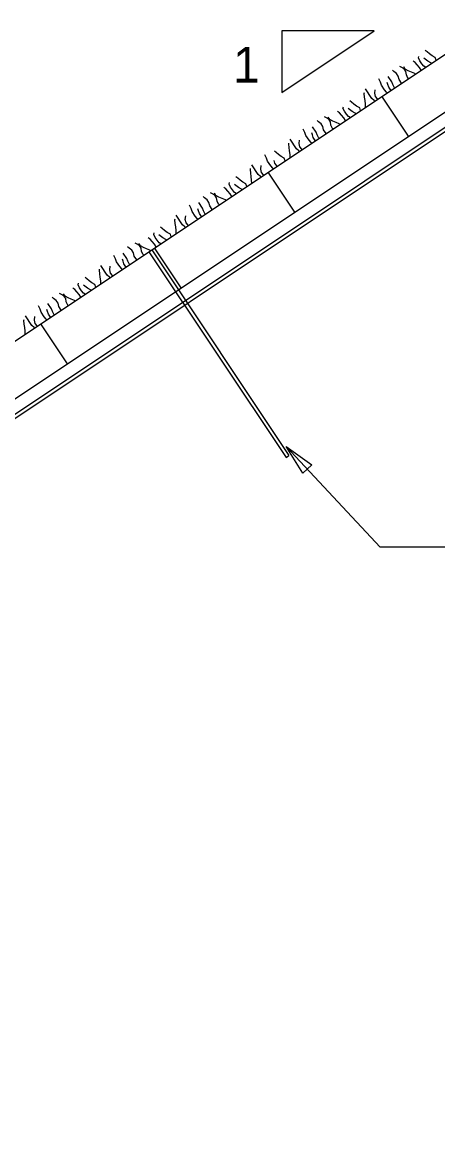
# Model space of a CAD drawing. Extents: x 638850 to 644908, y 297188 to 298900.
# Drawn here: x 642009.2 to 642040.8, y 297712.3 to 297796.4 of the extents above; entities that cross this region are included whole.
import ezdxf

# ---------------------------------------------------------------- set-up
doc = ezdxf.new("R2010")
doc.units = 0
for name, color, linetype in [('3', 7, 'Continuous'), ('4', 7, 'Continuous'), ('5', 7, 'Continuous'), ('7', 7, 'Continuous'), ('8', 7, 'Continuous')]:
    doc.layers.add(name, color=color, linetype=linetype)

msp = doc.modelspace()

# ---------------------------------------------------------------- linework, layer by layer
at = {"layer": '4'}
for p, q in [((641925.993, 297716.969), (642114.375, 297842.604)), ((641927.1, 297713.326), (642115.48, 297838.958)), ((642038.615, 297787.697), (642036.592, 297790.728)), ((642029.972, 297781.932), (642027.951, 297784.965)), ((642021.331, 297776.169), (642019.308, 297779.2)), ((642012.688, 297770.404), (642010.665, 297773.438))]:
    msp.add_line(p, q, dxfattribs=at)
at = {"layer": '5'}
for p, q in [((642036.019, 297795.712), (642028.99, 297795.712)), ((642028.99, 297795.712), (642028.99, 297791.023)), ((642028.99, 297791.023), (642036.019, 297795.712)), ((642036.472, 297756.471), (642029.314, 297764.117)), ((642043.538, 297756.471), (642036.472, 297756.471))]:
    msp.add_line(p, q, dxfattribs=at)
msp.add_lwpolyline([(642030.582, 297762.072), (642029.314, 297764.117), (642031.271, 297762.717)], close=True, dxfattribs=at)
at = {"layer": '7'}
for p, q in [((642018.886, 297778.91), (642019.101, 297779.054)), ((642018.886, 297778.91), (642029.312, 297763.277)), ((642019.101, 297779.054), (642029.527, 297763.42)), ((642029.312, 297763.277), (642029.527, 297763.42))]:
    msp.add_line(p, q, dxfattribs=at)
msp.add_lwpolyline([(642116.101, 297837.864), (641927.859, 297712.324), (641927.702, 297712.558), (642115.943, 297838.101)], close=True, dxfattribs=at)
at = {"layer": '8'}
for p, q in [((642040.025, 297794.113), (642039.894, 297794.199)), ((642040.209, 297793.948), (642040.025, 297794.113)), ((642039.116, 297793.285), (642038.963, 297793.404)), ((642039.269, 297793.111), (642039.116, 297793.285)), ((642039.375, 297793.642), (642039.404, 297793.764)), ((642039.482, 297793.426), (642039.375, 297793.642)), ((642039.63, 297793.205), (642039.482, 297793.426)), ((642039.786, 297793.025), (642039.63, 297793.205)), ((642039.872, 297793.542), (642039.78, 297793.625)), ((642040.075, 297793.391), (642039.872, 297793.542)), ((642040.303, 297793.267), (642040.075, 297793.391)), ((642040.411, 297793.799), (642040.209, 297793.948)), ((642040.362, 297793.233), (642040.303, 297793.267)), ((642040.643, 297793.667), (642040.411, 297793.799)), ((642040.713, 297793.467), (642040.643, 297793.667)), ((642037.504, 297792.604), (642037.397, 297792.709)), ((642037.711, 297792.459), (642037.504, 297792.604)), ((642037.842, 297792.262), (642037.711, 297792.459)), ((642038.063, 297792.94), (642037.961, 297792.983)), ((642038.294, 297792.811), (642038.063, 297792.94)), ((642038.373, 297792.79), (642038.255, 297792.968)), ((642038.425, 297792.614), (642038.294, 297792.811)), ((642038.603, 297792.667), (642038.373, 297792.79)), ((642038.457, 297792.349), (642038.425, 297792.614)), ((642038.576, 297792.116), (642038.457, 297792.349)), ((642038.842, 297792.569), (642038.603, 297792.667)), ((642039.091, 297792.459), (642038.842, 297792.569)), ((642039.143, 297792.42), (642039.091, 297792.459)), ((642039.443, 297792.904), (642039.269, 297793.111)), ((642039.574, 297792.708), (642039.443, 297792.904)), ((642039.909, 297792.931), (642039.786, 297793.025)), ((642036.384, 297791.997), (642036.35, 297792.048)), ((642036.486, 297791.789), (642036.384, 297791.997)), ((642036.554, 297791.577), (642036.486, 297791.789)), ((642036.8, 297791.207), (642036.554, 297791.577)), ((642037.051, 297791.632), (642036.996, 297791.769)), ((642037.119, 297791.42), (642037.051, 297791.632)), ((642037.344, 297791.827), (642037.067, 297792.242)), ((642037.417, 297791.619), (642037.344, 297791.827)), ((642037.519, 297791.411), (642037.417, 297791.619)), ((642037.898, 297792.013), (642037.842, 297792.262)), ((642038.093, 297791.72), (642037.898, 297792.013)), ((642038.632, 297792.079), (642038.576, 297792.116)), ((642035.249, 297790.927), (642035.265, 297791.003)), ((642035.28, 297790.661), (642035.249, 297790.927)), ((642035.314, 297790.4), (642035.28, 297790.661)), ((642035.84, 297790.567), (642035.36, 297791.285)), ((642036.045, 297790.961), (642036.078, 297791.23)), ((642036.1, 297790.712), (642036.045, 297790.961)), ((642036.257, 297790.532), (642036.1, 297790.712)), ((642036.953, 297791.033), (642036.8, 297791.207)), ((642037.002, 297790.992), (642036.953, 297791.033)), ((642037.263, 297791.203), (642037.119, 297791.42)), ((642037.287, 297791.182), (642037.263, 297791.203)), ((642037.56, 297791.364), (642037.519, 297791.411)), ((642033.638, 297789.816), (642033.667, 297789.938)), ((642034.289, 297790.287), (642034.158, 297790.373)), ((642034.472, 297790.122), (642034.289, 297790.287)), ((642034.674, 297789.973), (642034.472, 297790.122)), ((642034.906, 297789.842), (642034.674, 297789.973)), ((642034.977, 297789.641), (642034.906, 297789.842)), ((642035.347, 297790.135), (642035.314, 297790.4)), ((642035.355, 297789.894), (642035.347, 297790.135)), ((642036.018, 297790.409), (642035.84, 297790.567)), ((642036.059, 297790.363), (642036.018, 297790.409)), ((642036.287, 297790.515), (642036.257, 297790.532)), ((642032.326, 297789.114), (642032.224, 297789.157)), ((642032.557, 297788.985), (642032.326, 297789.114)), ((642032.637, 297788.964), (642032.518, 297789.142)), ((642032.688, 297788.788), (642032.557, 297788.985)), ((642033.379, 297789.459), (642033.226, 297789.578)), ((642033.532, 297789.285), (642033.379, 297789.459)), ((642033.707, 297789.078), (642033.532, 297789.285)), ((642033.745, 297789.6), (642033.638, 297789.816)), ((642033.838, 297788.882), (642033.707, 297789.078)), ((642033.893, 297789.379), (642033.745, 297789.6)), ((642034.049, 297789.199), (642033.893, 297789.379)), ((642034.135, 297789.716), (642034.043, 297789.799)), ((642034.172, 297789.105), (642034.049, 297789.199)), ((642034.339, 297789.565), (642034.135, 297789.716)), ((642034.568, 297789.442), (642034.339, 297789.565)), ((642034.625, 297789.407), (642034.568, 297789.442)), ((642030.647, 297788.171), (642030.613, 297788.222)), ((642030.749, 297787.963), (642030.647, 297788.171)), ((642031.607, 297788.001), (642031.33, 297788.416)), ((642031.767, 297788.778), (642031.662, 297788.884)), ((642031.974, 297788.633), (642031.767, 297788.778)), ((642032.105, 297788.436), (642031.974, 297788.633)), ((642032.161, 297788.187), (642032.105, 297788.436)), ((642032.357, 297787.894), (642032.161, 297788.187)), ((642032.866, 297788.841), (642032.637, 297788.964)), ((642032.72, 297788.523), (642032.688, 297788.788)), ((642032.839, 297788.29), (642032.72, 297788.523)), ((642032.895, 297788.253), (642032.839, 297788.29)), ((642033.107, 297788.744), (642032.866, 297788.841)), ((642033.354, 297788.633), (642033.107, 297788.744)), ((642033.406, 297788.594), (642033.354, 297788.633)), ((642030.103, 297786.741), (642029.623, 297787.459)), ((642030.308, 297787.135), (642030.341, 297787.404)), ((642030.817, 297787.751), (642030.749, 297787.963)), ((642031.063, 297787.381), (642030.817, 297787.751)), ((642031.216, 297787.207), (642031.063, 297787.381)), ((642031.314, 297787.806), (642031.259, 297787.943)), ((642031.382, 297787.594), (642031.314, 297787.806)), ((642031.526, 297787.377), (642031.382, 297787.594)), ((642031.551, 297787.356), (642031.526, 297787.377)), ((642031.68, 297787.793), (642031.607, 297788.001)), ((642031.782, 297787.585), (642031.68, 297787.793)), ((642031.823, 297787.538), (642031.782, 297787.585)), ((642028.552, 297786.461), (642028.421, 297786.547)), ((642028.735, 297786.296), (642028.552, 297786.461)), ((642029.513, 297787.101), (642029.528, 297787.177)), ((642029.543, 297786.835), (642029.513, 297787.101)), ((642029.578, 297786.574), (642029.543, 297786.835)), ((642029.61, 297786.309), (642029.578, 297786.574)), ((642030.281, 297786.583), (642030.103, 297786.741)), ((642030.322, 297786.537), (642030.281, 297786.583)), ((642030.364, 297786.886), (642030.308, 297787.135)), ((642030.52, 297786.706), (642030.364, 297786.886)), ((642030.55, 297786.689), (642030.52, 297786.706)), ((642031.265, 297787.166), (642031.216, 297787.207)), ((642027.731, 297786.224), (642027.697, 297786.275)), ((642027.833, 297786.016), (642027.731, 297786.224)), ((642027.901, 297785.804), (642027.833, 297786.016)), ((642028.147, 297785.434), (642027.901, 297785.804)), ((642028.465, 297785.647), (642028.397, 297785.859)), ((642028.61, 297785.43), (642028.465, 297785.647)), ((642028.937, 297786.147), (642028.735, 297786.296)), ((642029.169, 297786.016), (642028.937, 297786.147)), ((642029.24, 297785.815), (642029.169, 297786.016)), ((642029.618, 297786.068), (642029.61, 297786.309)), ((642026.596, 297785.155), (642026.611, 297785.23)), ((642026.626, 297784.888), (642026.596, 297785.155)), ((642026.661, 297784.627), (642026.626, 297784.888)), ((642027.186, 297784.794), (642026.707, 297785.512)), ((642027.365, 297784.637), (642027.186, 297784.794)), ((642027.391, 297785.188), (642027.423, 297785.456)), ((642027.447, 297784.939), (642027.391, 297785.188)), ((642027.604, 297784.759), (642027.447, 297784.939)), ((642028.3, 297785.26), (642028.147, 297785.434)), ((642028.348, 297785.219), (642028.3, 297785.26)), ((642028.632, 297785.408), (642028.61, 297785.43)), ((642024.985, 297784.043), (642025.014, 297784.165)), ((642025.091, 297783.828), (642024.985, 297784.043)), ((642025.482, 297783.944), (642025.39, 297784.027)), ((642025.685, 297783.793), (642025.482, 297783.944)), ((642025.635, 297784.514), (642025.504, 297784.6)), ((642025.817, 297784.348), (642025.635, 297784.514)), ((642026.019, 297784.199), (642025.817, 297784.348)), ((642026.253, 297784.069), (642026.019, 297784.199)), ((642026.323, 297783.869), (642026.253, 297784.069)), ((642026.693, 297784.362), (642026.661, 297784.627)), ((642026.702, 297784.121), (642026.693, 297784.362)), ((642027.406, 297784.591), (642027.365, 297784.637)), ((642027.633, 297784.742), (642027.604, 297784.759)), ((642023.114, 297783.005), (642023.007, 297783.11)), ((642023.673, 297783.342), (642023.571, 297783.384)), ((642023.904, 297783.212), (642023.673, 297783.342)), ((642023.983, 297783.191), (642023.864, 297783.37)), ((642024.035, 297783.015), (642023.904, 297783.212)), ((642024.213, 297783.068), (642023.983, 297783.191)), ((642024.726, 297783.686), (642024.573, 297783.805)), ((642024.879, 297783.512), (642024.726, 297783.686)), ((642025.053, 297783.305), (642024.879, 297783.512)), ((642025.184, 297783.109), (642025.053, 297783.305)), ((642025.239, 297783.606), (642025.091, 297783.828)), ((642025.396, 297783.426), (642025.239, 297783.606)), ((642025.519, 297783.332), (642025.396, 297783.426)), ((642025.913, 297783.668), (642025.685, 297783.793)), ((642025.972, 297783.634), (642025.913, 297783.668)), ((642021.994, 297782.398), (642021.96, 297782.449)), ((642022.096, 297782.19), (642021.994, 297782.398)), ((642022.954, 297782.228), (642022.677, 297782.643)), ((642023.321, 297782.86), (642023.114, 297783.005)), ((642023.452, 297782.663), (642023.321, 297782.86)), ((642023.508, 297782.414), (642023.452, 297782.663)), ((642023.703, 297782.121), (642023.508, 297782.414)), ((642024.067, 297782.75), (642024.035, 297783.015)), ((642024.186, 297782.517), (642024.067, 297782.75)), ((642024.24, 297782.479), (642024.186, 297782.517)), ((642024.452, 297782.97), (642024.213, 297783.068)), ((642024.701, 297782.86), (642024.452, 297782.97)), ((642024.751, 297782.82), (642024.701, 297782.86)), ((642021.45, 297780.968), (642020.97, 297781.686)), ((642021.654, 297781.362), (642021.686, 297781.63)), ((642022.164, 297781.978), (642022.096, 297782.19)), ((642022.41, 297781.608), (642022.164, 297781.978)), ((642022.563, 297781.434), (642022.41, 297781.608)), ((642022.612, 297781.393), (642022.563, 297781.434)), ((642022.661, 297782.033), (642022.606, 297782.17)), ((642022.729, 297781.821), (642022.661, 297782.033)), ((642022.873, 297781.604), (642022.729, 297781.821)), ((642022.895, 297781.582), (642022.873, 297781.604)), ((642023.027, 297782.02), (642022.954, 297782.228)), ((642023.129, 297781.812), (642023.027, 297782.02)), ((642023.17, 297781.766), (642023.129, 297781.812)), ((642019.899, 297780.688), (642019.768, 297780.774)), ((642020.082, 297780.523), (642019.899, 297780.688)), ((642020.859, 297781.329), (642020.874, 297781.404)), ((642020.89, 297781.062), (642020.859, 297781.329)), ((642020.924, 297780.801), (642020.89, 297781.062)), ((642020.956, 297780.536), (642020.924, 297780.801)), ((642021.628, 297780.811), (642021.45, 297780.968)), ((642021.669, 297780.765), (642021.628, 297780.811)), ((642021.71, 297781.113), (642021.654, 297781.362)), ((642021.867, 297780.933), (642021.71, 297781.113)), ((642021.897, 297780.916), (642021.867, 297780.933)), ((642018.989, 297779.86), (642018.836, 297779.979)), ((642019.142, 297779.686), (642018.989, 297779.86)), ((642019.248, 297780.217), (642019.277, 297780.339)), ((642019.355, 297780.002), (642019.248, 297780.217)), ((642019.503, 297779.78), (642019.355, 297780.002)), ((642019.659, 297779.6), (642019.503, 297779.78)), ((642019.745, 297780.118), (642019.653, 297780.201)), ((642019.948, 297779.967), (642019.745, 297780.118)), ((642020.176, 297779.842), (642019.948, 297779.967)), ((642020.282, 297780.373), (642020.082, 297780.523)), ((642020.235, 297779.808), (642020.176, 297779.842)), ((642020.516, 297780.243), (642020.282, 297780.373)), ((642020.587, 297780.043), (642020.516, 297780.243)), ((642020.965, 297780.295), (642020.956, 297780.536)), ((642017.377, 297779.179), (642017.27, 297779.284)), ((642017.584, 297779.034), (642017.377, 297779.179)), ((642017.715, 297778.837), (642017.584, 297779.034)), ((642017.936, 297779.516), (642017.834, 297779.558)), ((642018.167, 297779.386), (642017.936, 297779.516)), ((642018.247, 297779.365), (642018.128, 297779.544)), ((642018.298, 297779.189), (642018.167, 297779.386)), ((642018.476, 297779.242), (642018.247, 297779.365)), ((642018.33, 297778.924), (642018.298, 297779.189)), ((642018.449, 297778.691), (642018.33, 297778.924)), ((642018.715, 297779.144), (642018.476, 297779.242)), ((642018.964, 297779.034), (642018.715, 297779.144)), ((642019.016, 297778.995), (642018.964, 297779.034)), ((642019.316, 297779.479), (642019.142, 297779.686)), ((642019.448, 297779.283), (642019.316, 297779.479)), ((642019.782, 297779.506), (642019.659, 297779.6)), ((642016.257, 297778.572), (642016.223, 297778.623)), ((642016.359, 297778.364), (642016.257, 297778.572)), ((642016.427, 297778.152), (642016.359, 297778.364)), ((642016.673, 297777.782), (642016.427, 297778.152)), ((642016.924, 297778.207), (642016.869, 297778.344)), ((642016.992, 297777.995), (642016.924, 297778.207)), ((642017.217, 297778.402), (642016.94, 297778.817)), ((642017.29, 297778.194), (642017.217, 297778.402)), ((642017.392, 297777.986), (642017.29, 297778.194)), ((642017.771, 297778.588), (642017.715, 297778.837)), ((642017.966, 297778.295), (642017.771, 297778.588)), ((642018.505, 297778.654), (642018.449, 297778.691)), ((642015.122, 297777.503), (642015.138, 297777.578)), ((642015.153, 297777.236), (642015.122, 297777.503)), ((642015.187, 297776.975), (642015.153, 297777.236)), ((642015.713, 297777.142), (642015.233, 297777.86)), ((642015.918, 297777.536), (642015.949, 297777.804)), ((642015.973, 297777.287), (642015.918, 297777.536)), ((642016.13, 297777.107), (642015.973, 297777.287)), ((642016.826, 297777.608), (642016.673, 297777.782)), ((642016.875, 297777.567), (642016.826, 297777.608)), ((642017.136, 297777.778), (642016.992, 297777.995)), ((642017.16, 297777.758), (642017.136, 297777.778)), ((642017.433, 297777.94), (642017.392, 297777.986)), ((642013.511, 297776.391), (642013.54, 297776.513)), ((642013.618, 297776.176), (642013.511, 297776.391)), ((642014.008, 297776.292), (642013.916, 297776.375)), ((642014.162, 297776.862), (642014.031, 297776.948)), ((642014.345, 297776.698), (642014.162, 297776.862)), ((642014.547, 297776.548), (642014.345, 297776.698)), ((642014.779, 297776.417), (642014.547, 297776.548)), ((642014.85, 297776.217), (642014.779, 297776.417)), ((642015.22, 297776.71), (642015.187, 297776.975)), ((642015.228, 297776.469), (642015.22, 297776.71)), ((642015.891, 297776.985), (642015.713, 297777.142)), ((642015.932, 297776.939), (642015.891, 297776.985)), ((642016.16, 297777.09), (642016.13, 297777.107)), ((642012.199, 297775.69), (642012.097, 297775.732)), ((642012.43, 297775.56), (642012.199, 297775.69)), ((642012.51, 297775.539), (642012.391, 297775.718)), ((642012.561, 297775.363), (642012.43, 297775.56)), ((642012.739, 297775.416), (642012.51, 297775.539)), ((642013.252, 297776.034), (642013.099, 297776.153)), ((642013.405, 297775.86), (642013.252, 297776.034)), ((642013.58, 297775.653), (642013.405, 297775.86)), ((642013.711, 297775.457), (642013.58, 297775.653)), ((642013.766, 297775.954), (642013.618, 297776.176)), ((642013.922, 297775.774), (642013.766, 297775.954)), ((642014.045, 297775.68), (642013.922, 297775.774)), ((642014.212, 297776.141), (642014.008, 297776.292)), ((642014.439, 297776.016), (642014.212, 297776.141)), ((642014.499, 297775.982), (642014.439, 297776.016)), ((642010.52, 297774.746), (642010.486, 297774.797)), ((642010.622, 297774.538), (642010.52, 297774.746)), ((642011.48, 297774.576), (642011.203, 297774.991)), ((642011.64, 297775.353), (642011.533, 297775.458)), ((642011.847, 297775.208), (642011.64, 297775.353)), ((642011.978, 297775.011), (642011.847, 297775.208)), ((642012.034, 297774.762), (642011.978, 297775.011)), ((642012.23, 297774.469), (642012.034, 297774.762)), ((642012.593, 297775.098), (642012.561, 297775.363)), ((642012.712, 297774.865), (642012.593, 297775.098)), ((642012.768, 297774.828), (642012.712, 297774.865)), ((642012.978, 297775.318), (642012.739, 297775.416)), ((642013.227, 297775.208), (642012.978, 297775.318)), ((642013.279, 297775.169), (642013.227, 297775.208)), ((642009.976, 297773.316), (642009.497, 297774.034)), ((642010.181, 297773.71), (642010.214, 297773.979)), ((642010.69, 297774.326), (642010.622, 297774.538)), ((642010.937, 297773.956), (642010.69, 297774.326)), ((642011.089, 297773.782), (642010.937, 297773.956)), ((642011.187, 297774.381), (642011.132, 297774.518)), ((642011.255, 297774.169), (642011.187, 297774.381)), ((642011.399, 297773.952), (642011.255, 297774.169)), ((642011.424, 297773.932), (642011.399, 297773.952)), ((642011.553, 297774.368), (642011.48, 297774.576)), ((642011.655, 297774.16), (642011.553, 297774.368)), ((642011.697, 297774.114), (642011.655, 297774.16)), ((642009.386, 297773.677), (642009.401, 297773.752)), ((642009.416, 297773.41), (642009.386, 297773.677)), ((642009.451, 297773.149), (642009.416, 297773.41)), ((642009.483, 297772.884), (642009.451, 297773.149)), ((642010.154, 297773.159), (642009.976, 297773.316)), ((642010.195, 297773.113), (642010.154, 297773.159)), ((642010.237, 297773.461), (642010.181, 297773.71)), ((642010.393, 297773.281), (642010.237, 297773.461)), ((642010.423, 297773.264), (642010.393, 297773.281)), ((642011.138, 297773.741), (642011.089, 297773.782)), ((642009.491, 297772.643), (642009.483, 297772.884))]:
    msp.add_line(p, q, dxfattribs=at)

# ---------------------------------------------------------------- texts
at = {"layer": '3'}
msp.add_text('1', height=2.712, dxfattribs=at).set_placement((642025.291, 297791.771))

doc.saveas('drawing.dxf')
